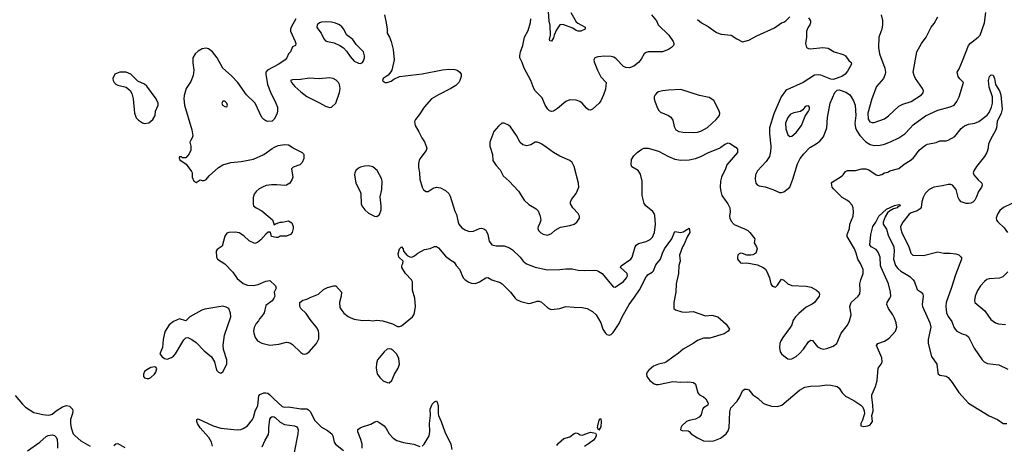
# Model space of a CAD drawing. Header units: inches. Extents: x 2001573 to 2220545, y 644482 to 846830.
# Tile 663 of 755: x 2151334 to 2160917, y 767109 to 771241. Entities that reach past the tile are written whole.
import ezdxf

# ---------------------------------------------------------------- set-up
doc = ezdxf.new("R2010")
doc.units = ezdxf.units.IN
doc.header["$MEASUREMENT"] = 0
for name, color, linetype in [('C1756', 7, 'Continuous'), ('C1757', 7, 'Continuous'), ('C1766', 7, 'Continuous'), ('C1767', 7, 'Continuous')]:
    doc.layers.add(name, color=color, linetype=linetype)

msp = doc.modelspace()

# ---------------------------------------------------------------- linework, layer by layer
at = {"layer": 'C1756', "color": 5}
for points, elevation in [([(2152999.1, 770000), (2152998.8, 769970), (2152983.5, 769936.5), (2152950, 769898), (2152930, 769895.3), (2152918, 769898), (2152910, 769906), (2152890, 769906), (2152884.7, 769895.3), (2152890, 769882), (2152902, 769870), (2152954, 769834), (2153004.9, 769764.9), (2153011, 769750), (2153014, 769710), (2153028.4, 769668.4), (2153050, 769656), (2153090, 769684), (2153110, 769676.4), (2153130, 769675.3), (2153150, 769687), (2153178.2, 769721.8), (2153270, 769804.4), (2153309.7, 769830.2), (2153389.6, 769850.3), (2153490, 769860.4), (2153610, 769883.6), (2153709.8, 769930.2), (2153790, 769987.7), (2153815.1, 770000)], 320), ([(2153985.6, 770000), (2154006.7, 769986.7), (2154084.7, 769950), (2154096.8, 769936.8), (2154101, 769930), (2154101, 769890), (2154084.7, 769850), (2154062, 769830), (2153994.4, 769805.6), (2153981, 769790), (2153990.8, 769710), (2153984.7, 769690), (2153962, 769650), (2153930.7, 769629.3), (2153913.4, 769626.6), (2153835.3, 769635.3), (2153785.1, 769634.9), (2153733.8, 769626.2), (2153703.9, 769616.1), (2153664.8, 769595.2), (2153635.5, 769570), (2153616.7, 769543.3), (2153604.9, 769510), (2153606, 769450), (2153610.7, 769430), (2153634.8, 769410), (2153690, 769382), (2153793.4, 769293.4), (2153810, 769244.7), (2153824.7, 769255.3), (2153869.5, 769270.5), (2153889.2, 769270.8), (2153950, 769284.7), (2153983.6, 769263.6), (2153996, 769230), (2153996, 769210), (2153984.7, 769170), (2153971.3, 769150), (2153930, 769133.2), (2153870, 769133.2), (2153850, 769122), (2153830, 769122), (2153786, 769130), (2153773.6, 769173.6), (2153753.6, 769173.6), (2153730, 769154), (2153680.7, 769099.3), (2153650, 769074), (2153624, 769064), (2153568.7, 769090), (2153516.6, 769136.6), (2153470, 769166), (2153430, 769172), (2153370, 769169.5), (2153350, 769163.7), (2153330, 769133.2), (2153304, 769036), (2153255.3, 769004.7), (2153247.3, 768990), (2153248, 768930), (2153258.8, 768910), (2153330, 768866.8), (2153410, 768784.7), (2153450, 768722.8), (2153510, 768673.4), (2153550, 768657.1), (2153610, 768653), (2153655.9, 768664.1), (2153730, 768698), (2153770, 768702), (2153824.7, 768650), (2153831, 768629), (2153811.6, 768588.4), (2153816, 768550), (2153807.3, 768530), (2153790, 768505.2), (2153730, 768459), (2153712.2, 768390), (2153690, 768355.1), (2153667.3, 768330), (2153658.8, 768310), (2153636.2, 768283.8), (2153614.8, 768245.2), (2153610.2, 768210), (2153612.4, 768190), (2153627.1, 768150), (2153650, 768115.8), (2153690, 768092.9), (2153770, 768074.9), (2153857, 768083), (2153930, 768103.7), (2153950, 768101.3), (2153970, 768094.4), (2153990, 768079.3), (2154070, 768002), (2154090, 767990.6), (2154110, 767987.7), (2154130, 767993.4), (2154150, 768008.2), (2154223.6, 768090), (2154244.9, 768135.1), (2154246.9, 768190), (2154243.5, 768210), (2154230, 768239.5), (2154162.3, 768322.3), (2154123.3, 768383.3), (2154069.3, 768430), (2154061.2, 768450), (2154062, 768490), (2154089.3, 768510.7), (2154130, 768521), (2154161.3, 768538.7), (2154242.7, 768570), (2154290, 768614.9), (2154330, 768635.8), (2154390, 768650.7), (2154410, 768650.8), (2154464.7, 768590), (2154464, 768550), (2154448, 768490), (2154450, 768441), (2154468.5, 768410), (2154490, 768386.4), (2154530, 768352.7), (2154550, 768341.6), (2154590, 768328), (2154670, 768312.7), (2154730, 768317.1), (2154770, 768310.6), (2154810, 768315.5), (2154869.4, 768310.6), (2154961.7, 768281.7), (2155010, 768256.3), (2155030, 768256.3), (2155050, 768263), (2155155.8, 768350), (2155169.7, 768370), (2155176.4, 768390), (2155186.2, 768450), (2155180.5, 768530), (2155158.7, 768610), (2155156.2, 768690), (2155147, 768710), (2155089.8, 768769.8), (2155054, 768830), (2155052.3, 768850), (2155062.7, 768870), (2155065.2, 768890), (2155025.1, 768930), (2155018, 768962), (2155030, 769011.3), (2155050, 769031.3), (2155064.7, 769010), (2155070.8, 768990), (2155106, 768946), (2155130, 768934), (2155150, 768930.7), (2155175.9, 768944.1), (2155209.6, 768970.4), (2155274.8, 769005.2), (2155330, 769013.4), (2155370, 769034), (2155390, 769034), (2155410, 769021), (2155478.8, 768938.8), (2155530, 768901), (2155562.8, 768882.8), (2155581, 768850), (2155613.2, 768813.2), (2155650.8, 768730), (2155671, 768710), (2155706.2, 768686.2), (2155730, 768676.3), (2155770, 768675.5), (2155810, 768690.5), (2155870, 768730.5), (2155890, 768733), (2155930.3, 768710.3), (2156010, 768682.6), (2156030.4, 768670), (2156110.5, 768590), (2156156.3, 768530), (2156170, 768518), (2156210, 768499.3), (2156290, 768480.4), (2156310, 768481.6), (2156370, 768503), (2156390, 768501.6), (2156411.6, 768491.5), (2156470, 768439.3), (2156490, 768426), (2156510, 768420.4), (2156589.7, 768430.3), (2156650.4, 768450.3), (2156730, 768442.6), (2156810, 768441.5), (2156856, 768430), (2156910, 768403), (2156945.5, 768370), (2156990, 768291), (2157010, 768231), (2157034, 768190), (2157050, 768176.3), (2157070, 768170.6), (2157090, 768176.3), (2157110, 768196.3), (2157170, 768283.1), (2157198.2, 768350), (2157267.1, 768470), (2157319.4, 768540.6), (2157366.2, 768613.8), (2157430, 768739.5), (2157450, 768762.6), (2157490, 768783.7), (2157502.9, 768797.1), (2157525.5, 768854.5), (2157569.7, 768910.3), (2157589.8, 768970), (2157609.8, 769010), (2157682, 769110), (2157706, 769174), (2157710, 769179.1), (2157770, 769171.6), (2157790, 769176), (2157850, 769210.8), (2157855.3, 769170), (2157831.5, 769128.5), (2157802.4, 769057.6), (2157784.9, 769030), (2157757.3, 768950), (2157763, 768890), (2157748.5, 768850), (2157746.7, 768770), (2157724.4, 768670), (2157720.2, 768590), (2157700.3, 768490), (2157700.7, 768430), (2157716.4, 768416.4), (2157778, 768398), (2157810, 768395.8), (2157890, 768402.7), (2158010, 768358), (2158070, 768364.4), (2158130.4, 768350.4), (2158210, 768278), (2158241, 768230), (2158231, 768210), (2158190, 768183.6), (2158050, 768142.9), (2157990, 768142), (2157930, 768119.5), (2157887.7, 768090), (2157790, 768033.8), (2157745.2, 767994.8), (2157690, 767958.5), (2157630, 767911.1), (2157610, 767902.6), (2157550, 767889.7), (2157503.8, 767870), (2157455.8, 767830), (2157441.3, 767810), (2157434.4, 767790), (2157436.4, 767770), (2157466, 767730), (2157510, 767698.7), (2157530, 767692), (2157550, 767692), (2157690, 767719), (2157770, 767712.3), (2157830, 767717.6), (2157870, 767714.9), (2157890.8, 767710), (2157910, 767694), (2157934, 767610), (2157950, 767590.8), (2157990, 767570.6), (2158011.9, 767551.9), (2158036.3, 767510), (2158030.7, 767490), (2157990, 767465.2), (2157980.5, 767450), (2157965.8, 767394.2), (2157946.6, 767373.4), (2157910, 767352.6), (2157850, 767341), (2157823, 767330), (2157779.1, 767290), (2157767.3, 767270), (2157766, 767250), (2157782.5, 767242.5), (2157838.6, 767238.5), (2157850, 767233), (2157870.5, 767210), (2157930, 767170.4), (2157990, 767144.2), (2158050, 767138.3), (2158090, 767141.5), (2158155.1, 767170), (2158210, 767210.5), (2158230, 767239.1), (2158240.4, 767270), (2158244.9, 767424.9), (2158255.2, 767464.8), (2158318.5, 767530), (2158343.1, 767570), (2158370, 767630.7), (2158390, 767645.5), (2158410, 767646), (2158430, 767638), (2158470.4, 767590), (2158516.9, 767556.9), (2158570, 767510.3), (2158590, 767498.9), (2158650, 767481.5), (2158710, 767476.5), (2158751, 767489), (2158923.5, 767636.5), (2158975.7, 767664.3), (2159030, 767673.8), (2159123, 767677), (2159190, 767686.7), (2159230, 767684.4), (2159290, 767670.5), (2159310, 767654), (2159339.5, 767610), (2159370, 767579), (2159454.2, 767534.2), (2159520.5, 767490), (2159539.3, 767470), (2159553.8, 767433.8), (2159558, 767410), (2159537, 767343), (2159521, 767310), (2159522, 767290), (2159550, 767280.7), (2159587.7, 767287.7), (2159610, 767298), (2159622, 767310), (2159633, 767330), (2159629.2, 767390), (2159640.9, 767430), (2159638.3, 767490), (2159626.4, 767570), (2159628.7, 767590), (2159662, 767670), (2159679.5, 767730), (2159689.8, 767850), (2159719.1, 767890), (2159727.7, 767912.3), (2159725.3, 767950), (2159673.3, 768070), (2159685.2, 768090), (2159750, 768114.2), (2159797.4, 768142.6), (2159857.2, 768210), (2159870.6, 768250), (2159865.5, 768290), (2159850, 768335.1), (2159832.2, 768370), (2159788.9, 768430), (2159773.8, 768470), (2159776, 768490), (2159804.4, 768530), (2159813.2, 768550), (2159810.6, 768590), (2159789, 768670), (2159719.6, 768830), (2159713.6, 768850), (2159709.2, 768930), (2159690, 768979.7), (2159670, 769005.3), (2159622, 769030), (2159608.7, 769050), (2159617, 769150), (2159636.4, 769230), (2159665.1, 769270), (2159694.5, 769330), (2159770, 769396.5), (2159850, 769432.6), (2159890, 769442), (2159898.8, 769438.8), (2159902, 769430), (2159881, 769419), (2159875.3, 769410), (2159840.2, 769399.8), (2159800.8, 769379.2), (2159780, 769360), (2159756.6, 769323.4), (2159739.6, 769270), (2159738.7, 769250), (2159770, 769202), (2159785.4, 769145.4), (2159840.9, 769030), (2159845.6, 768990), (2159838, 768910), (2159859, 768850), (2159880.7, 768820.6), (2159910, 768792.7), (2159986.3, 768750), (2160000, 768737.9)], 320), ([(2155293.4, 770000), (2155297.3, 769990), (2155290, 769968.7), (2155230, 769888.7), (2155220.7, 769870), (2155216.8, 769843.2), (2155215.9, 769804.1), (2155225.3, 769750), (2155227.8, 769690), (2155250.4, 769610), (2155264.4, 769584.4), (2155290, 769568), (2155310, 769570.5), (2155356.9, 769603.1), (2155390, 769610.3), (2155430, 769604.2), (2155479.7, 769579.7), (2155510.2, 769550.2), (2155524.6, 769524.6), (2155570, 769378), (2155586.4, 769346.4), (2155601.1, 769270), (2155608.8, 769250), (2155636.3, 769216.3), (2155670, 769195.2), (2155710, 769179.6), (2155750, 769184.4), (2155810, 769210.4), (2155830, 769212.4), (2155850, 769206), (2155870, 769193), (2155878.7, 769178.7), (2155891.3, 769151.3), (2155904.7, 769084.7), (2155930, 769050.4), (2155970, 769039.6), (2156050, 769041.3), (2156099.9, 769019.9), (2156130, 769000.5), (2156203.8, 768930), (2156233, 768890), (2156266.8, 768866.8), (2156350, 768833.4), (2156470, 768807.4), (2156590, 768809.2), (2156650, 768816.1), (2156710, 768816.9), (2156770, 768803.6), (2156830, 768799.6), (2156930, 768804.9), (2156950, 768801.3), (2156972, 768792), (2157002.4, 768770), (2157110, 768641), (2157130, 768638.8), (2157150, 768650.7), (2157210, 768694), (2157241.3, 768730), (2157249.6, 768750), (2157245.6, 768770), (2157182, 768830), (2157186.6, 768846.6), (2157282, 768910), (2157293.8, 768930), (2157324.2, 769030), (2157333.2, 769046.8), (2157355.8, 769064.2), (2157430, 769083.2), (2157470, 769100.8), (2157494.6, 769125.4), (2157511.3, 769170), (2157520.6, 769250), (2157516.2, 769336.2), (2157510, 769353.6), (2157494.8, 769374.8), (2157426.9, 769430), (2157411.8, 769451.8), (2157393.8, 769530), (2157391, 769670), (2157376.8, 769736.8), (2157353.6, 769773.6), (2157293.2, 769810), (2157285.1, 769830), (2157290, 769882), (2157310, 769916), (2157345.2, 769950), (2157390, 769982), (2157410, 769990.6), (2157449.5, 769990.5), (2157550, 769960.3), (2157648.4, 769908.4), (2157710, 769883.1), (2157770, 769873.4), (2157850, 769876.5), (2157910, 769888.9), (2157963.7, 769910), (2158030, 769944), (2158150, 769993.7), (2158158.3, 770000)], 340), ([(2155911.8, 770000), (2155935.3, 769930), (2155939.3, 769870), (2155970, 769820.7), (2156010, 769781), (2156041.1, 769721.1), (2156099.1, 769670), (2156190, 769574), (2156243.4, 769483.4), (2156290, 769443), (2156360.4, 769400.4), (2156379.5, 769379.5), (2156400.7, 769330), (2156407.3, 769290), (2156393.4, 769250), (2156380.5, 769230), (2156376.3, 769210), (2156382, 769190), (2156406.9, 769166.9), (2156430, 769153.4), (2156470, 769145.5), (2156510, 769160.7), (2156546.7, 769193.3), (2156598, 769222), (2156690, 769237.6), (2156730, 769250.5), (2156758, 769270), (2156782.7, 769310), (2156782.7, 769330), (2156770, 769355.3), (2156719, 769410), (2156695.3, 769450), (2156695.3, 769470), (2156704, 769490), (2156749.2, 769550), (2156777.2, 769610), (2156773.2, 769650), (2156731.2, 769811.2), (2156711.2, 769851.2), (2156689.3, 769870), (2156590, 769914), (2156530, 769947.6), (2156456.6, 770000)], 360), ([(2158303.9, 770000), (2158319.6, 769979.6), (2158321.6, 769950), (2158214.9, 769830), (2158203.7, 769790), (2158164.5, 769710), (2158154.2, 769670), (2158153.1, 769610), (2158158, 769570), (2158169.2, 769529.2), (2158227, 769450), (2158244.9, 769410), (2158250.3, 769370.3), (2158243, 769330), (2158244.9, 769310), (2158259, 769279), (2158287.8, 769247.7), (2158390, 769206.5), (2158419.5, 769190), (2158441.1, 769170), (2158488, 769110), (2158482.8, 769070), (2158506.8, 769030), (2158510.8, 769010), (2158498, 768970), (2158470, 768954), (2158450, 768949.2), (2158410, 768949.2), (2158370, 768966), (2158350, 768969.2), (2158336.8, 768963.2), (2158324, 768950), (2158318.8, 768930), (2158320.7, 768910), (2158350, 768876), (2158370, 768871), (2158410, 768874), (2158514.6, 768854.6), (2158570.4, 768830.4), (2158591.9, 768811.9), (2158605.5, 768790), (2158630.3, 768730.3), (2158644.9, 768670), (2158654.9, 768654.9), (2158670, 768644), (2158690, 768639.1), (2158710, 768659.1), (2158750, 768717.3), (2158770, 768707.7), (2158810, 768670.6), (2158850, 768653.4), (2158987.1, 768647.1), (2159036.8, 768636.8), (2159090.5, 768610.5), (2159111, 768590), (2159118.8, 768570), (2159114.8, 768550), (2159070, 768489.2), (2159048.2, 768471.8), (2158990, 768442), (2158916.7, 768383.3), (2158885.5, 768350), (2158863.4, 768316.6), (2158848.5, 768271.5), (2158834, 768246), (2158762, 768150), (2158743.4, 768116.6), (2158733, 768090), (2158728.4, 768051.6), (2158736.3, 768010), (2158748.7, 767988.7), (2158770, 767970.6), (2158810, 767942), (2158830, 767938), (2158850, 767941.6), (2158890, 767963.8), (2158920.9, 767990), (2158964.1, 768035.9), (2159010, 768104.7), (2159030, 768121), (2159050, 768118), (2159098.5, 768058.5), (2159130, 768041), (2159155.3, 768035.3), (2159190, 768040.7), (2159250, 768063.8), (2159286, 768090), (2159330, 768191), (2159390, 768266.8), (2159411.8, 768310), (2159427.3, 768370), (2159414.5, 768450), (2159426.6, 768490), (2159496, 768550), (2159510, 768572), (2159513.6, 768610), (2159509.4, 768670), (2159519.3, 768710), (2159542.9, 768770), (2159542, 768810), (2159516.9, 768870), (2159490.7, 768910.7), (2159475.2, 768970), (2159459.1, 769010), (2159388.3, 769130), (2159388.4, 769151.5), (2159409.6, 769210), (2159414, 769250), (2159446.2, 769330), (2159450.9, 769370), (2159447.4, 769410), (2159435.5, 769435.5), (2159410, 769464.4), (2159390, 769481), (2159338.7, 769510), (2159254.6, 769594.6), (2159242.9, 769610), (2159237, 769630), (2159236, 769650), (2159241.2, 769658.8), (2159338.8, 769721.2), (2159349.4, 769730), (2159370, 769762.8), (2159390, 769773.4), (2159470, 769774.3), (2159530, 769790.2), (2159570, 769788.8), (2159598.8, 769778.8), (2159670, 769731.8), (2159690, 769723.7), (2159725.1, 769734.9), (2159750, 769752.4), (2159784, 769756), (2159802, 769770), (2159890, 769794), (2159943.3, 769836.7), (2159999.6, 769870), (2160000, 769870.3)], 340), ([(2158643.4, 770000), (2158641.3, 769958.7), (2158632.9, 769910), (2158600.2, 769859.8), (2158513.7, 769770), (2158496.5, 769730), (2158493.1, 769690), (2158500.3, 769650), (2158513, 769633), (2158530, 769625.7), (2158590, 769614.6), (2158664.7, 769590), (2158730, 769559.1), (2158750, 769559.1), (2158770, 769567.3), (2158829.4, 769610.6), (2158859.5, 769690), (2158903, 769837), (2158930.6, 769889.4), (2158964.6, 769935.4), (2159023.4, 769996.6), (2159029.4, 770000)], 360), ([(2160000, 769355.8), (2159990.3, 769350), (2159928.3, 769271.7), (2159907.3, 769230), (2159910, 769202.8), (2159921.2, 769170), (2159987.4, 769030), (2160000, 768991.3)], 340), ([(2151290, 767585.5), (2151359.7, 767499.7), (2151390, 767471.6), (2151470, 767418), (2151558.7, 767398.7), (2151610, 767394), (2151630, 767395.2), (2151650, 767403.5), (2151690, 767435.6), (2151750, 767472.1), (2151790, 767486.3), (2151820.3, 767480.3), (2151847.2, 767450), (2151850, 767432), (2151847.3, 767410), (2151828.4, 767350), (2151827.2, 767310), (2151834.7, 767270), (2151854.9, 767210), (2151872.4, 767190), (2151930, 767142.3), (2152019.1, 767090)], 280), ([(2153210.9, 767090), (2153201.1, 767130), (2153174.5, 767174.5), (2153090.8, 767270), (2153065.6, 767310), (2153058, 767330), (2153057.2, 767350), (2153070, 767355.3), (2153215.8, 767290), (2153290, 767265), (2153450, 767250.9), (2153486, 767254), (2153510, 767261.2), (2153550, 767290.2), (2153601, 767350), (2153611, 767370), (2153625.1, 767430), (2153653.2, 767486.8), (2153660.8, 767579.2), (2153670, 767593.4), (2153709.1, 767610.9), (2153730, 767611), (2153750, 767605.2), (2153770, 767592), (2153808.2, 767550), (2153890, 767477.8), (2153910, 767471.2), (2153950, 767472.2), (2154070, 767455.5), (2154130, 767452.9), (2154144.8, 767444.8), (2154163.6, 767423.6), (2154204.6, 767344.6), (2154270, 767274.4), (2154330, 767244.9), (2154372.7, 767210), (2154382.4, 767190), (2154394.4, 767130), (2154408.2, 767110), (2154485.7, 767050)], 280), ([(2155250, 767091.6), (2155272.1, 767110), (2155318.9, 767190), (2155326.8, 767233.2), (2155321.7, 767310), (2155331.4, 767390), (2155329.1, 767450), (2155350, 767500.5), (2155370, 767522.4), (2155390, 767530.6), (2155398.2, 767518.2), (2155406.3, 767486.3), (2155406.3, 767410), (2155410.8, 767390), (2155437.7, 767330), (2155470.2, 767230.2), (2155530.4, 767110), (2155539, 767059)], 280), ([(2153694.3, 767085.7), (2153722, 767150), (2153754.5, 767205.5), (2153760.3, 767230), (2153760.3, 767270), (2153770, 767354.8), (2153776.9, 767370), (2153790, 767379), (2153810, 767376.2), (2153819.5, 767370), (2153870, 767323.5), (2153910, 767300.2), (2154010, 767287.2), (2154030, 767280.2), (2154039.1, 767270), (2154044, 767250), (2154041.5, 767210), (2154005.1, 767030)], 260), ([(2154666.3, 767070), (2154668.5, 767110), (2154655.3, 767155.3), (2154624.1, 767230), (2154626.5, 767253.5), (2154647.3, 767270), (2154670, 767280.2), (2154750, 767303.8), (2154790, 767327.7), (2154810, 767332.9), (2154830, 767324.7), (2154880.3, 767290), (2154901.7, 767261.7), (2154930.2, 767210), (2154970, 767170.2), (2155005.5, 767145.5), (2155070, 767125.8), (2155170, 767111.2), (2155230, 767089.2)], 280), ([(2151410, 767047), (2151530, 767128.7), (2151590, 767183.7), (2151610, 767194.6), (2151650, 767200.3), (2151673.2, 767193.2), (2151690, 767178), (2151697.1, 767157.1), (2151703, 767110), (2151700.6, 767070)], 260), ([(2156561.5, 767098.5), (2156579.4, 767120.6), (2156630, 767164), (2156690, 767182.8), (2156730, 767214), (2156750, 767219.1), (2156770, 767214), (2156790, 767201), (2156810, 767199.1), (2156890, 767227.9), (2156937.4, 767217.4), (2156944.7, 767204.7), (2156944.9, 767190), (2156936.1, 767170), (2156919.6, 767150), (2156870, 767112), (2156830, 767088.3)], 280), ([(2152250, 767098.7), (2152270, 767113.4), (2152290, 767116.5), (2152356.6, 767076.6)], 280)]:
    msp.add_lwpolyline(points, dxfattribs=dict(at, elevation=elevation))
for points, elevation in [([(2154730, 769819.5), (2154690, 769817), (2154652.5, 769807.5), (2154630, 769796), (2154606.6, 769773.4), (2154596.3, 769750), (2154593.4, 769730), (2154605.5, 769650), (2154647.7, 769570), (2154654, 769550), (2154658.4, 769450), (2154664.4, 769430), (2154692.7, 769390), (2154730, 769359.3), (2154786, 769330), (2154810, 769326), (2154834.3, 769345.7), (2154850.9, 769390), (2154852.9, 769430), (2154841.5, 769518.5), (2154858, 769590), (2154860.5, 769670), (2154855.8, 769695.8), (2154812.3, 769772.3), (2154770, 769809.5)], 340), ([(2153310, 768453.2), (2153136.1, 768423.9), (2153106.9, 768413.1), (2152990.5, 768349.5), (2152950, 768309), (2152890, 768329.4), (2152830, 768304.7), (2152789.3, 768270.7), (2152750.3, 768210), (2152743.7, 768190), (2152730.4, 768130), (2152724.9, 768050), (2152698, 767990), (2152719.8, 767959.8), (2152742.8, 767942.8), (2152770, 767938.8), (2152810, 767953.4), (2152830, 767968), (2152851.6, 767990), (2152932.8, 768127.2), (2152950, 768144.9), (2152970, 768148.2), (2153010, 768130.4), (2153050, 768099.5), (2153130, 768018), (2153199.9, 767959.9), (2153230.2, 767910.2), (2153250.3, 767830.3), (2153270, 767810.6), (2153290, 767802.8), (2153310, 767813.4), (2153350.7, 767890), (2153350.8, 767930), (2153318.2, 768030), (2153314.5, 768074.5), (2153328.4, 768171.6), (2153389.4, 768350), (2153386.3, 768386.3), (2153369.2, 768429.2), (2153344.7, 768444.7)], 320), ([(2154930, 768037.6), (2154910, 768033.3), (2154880.5, 768010), (2154818, 767930), (2154805.8, 767894.2), (2154803.6, 767850), (2154814.4, 767794.4), (2154837.6, 767757.6), (2154870, 767728), (2154910, 767710.2), (2154930, 767708.7), (2154955.8, 767730), (2154981.7, 767790), (2155018.7, 767850), (2155029.8, 767890), (2155022.6, 767942.6), (2155004.6, 767984.6), (2154970, 768020.7), (2154950, 768034)], 320), ([(2152650, 767862), (2152610, 767856), (2152570, 767835.1), (2152550, 767816), (2152539.3, 767790), (2152540.5, 767770), (2152550, 767757.3), (2152570, 767748.5), (2152590, 767750.5), (2152610, 767760.5), (2152646, 767790), (2152658, 767810), (2152668, 767848), (2152659, 767859)], 320), ([(2156970, 767245.2), (2156958, 767270), (2156959.6, 767290), (2156974.6, 767345.4), (2156984, 767356), (2156990, 767356), (2156994.9, 767330), (2156990, 767278)], 280)]:
    msp.add_lwpolyline(points, close=True, dxfattribs=dict(at, elevation=elevation))
at = {"layer": 'C1757', "color": 5}
for points, elevation in [([(2154884.6, 771290), (2154902, 771210), (2154910.5, 771150.5), (2154910.8, 771110), (2154931.9, 771071.9), (2154948, 771030), (2154970, 770952), (2154978, 770850), (2154956, 770750), (2154947.5, 770732.5), (2154919.8, 770700.2), (2154871.3, 770670), (2154866, 770650), (2154870, 770642), (2154890, 770631.3), (2154911.1, 770631.1), (2154950, 770644), (2154977, 770663), (2155032.1, 770687.9), (2155250, 770713.4), (2155450, 770753.7), (2155510, 770759.5), (2155570, 770755.5), (2155591.3, 770750), (2155618, 770730), (2155631.3, 770710), (2155631.3, 770690), (2155618.8, 770650), (2155606.8, 770630), (2155577.7, 770602.3), (2155530.7, 770570), (2155410, 770511.3), (2155343, 770470), (2155271.5, 770388.5), (2155223.4, 770316.6), (2155185.5, 770270), (2155176.3, 770250), (2155182.8, 770210), (2155218.8, 770150), (2155246.8, 770090), (2155272.8, 770052.8), (2155293.4, 770000)], 340), ([(2157484, 771290), (2157533.4, 771230), (2157548, 771190), (2157652, 771092), (2157694, 771030), (2157700.7, 771010), (2157699.1, 771000.9), (2157696, 770990), (2157678.8, 770970), (2157647.3, 770950), (2157590, 770928.5), (2157452.3, 770927.7), (2157430, 770920.9), (2157412.4, 770907.6), (2157382.9, 770857.1), (2157356.1, 770823.9), (2157311.3, 770788.7), (2157270, 770773), (2157234.7, 770774.7), (2157210, 770787), (2157139.8, 770859.8), (2157115.2, 770875.2), (2157090, 770883.5), (2157030, 770886), (2156961.6, 770878.4), (2156932, 770870), (2156922.8, 770850), (2156924.9, 770830), (2156956.3, 770750), (2156990, 770686), (2157042.8, 770630), (2157034, 770566), (2157016, 770510), (2156990.8, 770450), (2156974.8, 770430), (2156910, 770369.2), (2156890, 770361.2), (2156870, 770365.2), (2156850, 770381.2), (2156809.7, 770429.7), (2156784.9, 770444.9), (2156750, 770457.6), (2156690, 770460.5), (2156650, 770445.1), (2156570, 770378), (2156530, 770352.3), (2156510, 770347.3), (2156490, 770352.7), (2156472.7, 770370), (2156449.4, 770410), (2156419.7, 770479.7), (2156349.7, 770549.7), (2156337, 770570), (2156308.2, 770650), (2156243.5, 770770), (2156225.6, 770825.6), (2156202.9, 770870), (2156201.6, 770890), (2156209.6, 770930), (2156229.6, 770990.4), (2156246, 771070), (2156284.1, 771135.9), (2156306.7, 771213.3), (2156307.8, 771250)], 340), ([(2156697.3, 771310), (2156750, 771221), (2156766.2, 771206.2), (2156837.3, 771170), (2156837.3, 771150), (2156796, 771130), (2156770, 771129.8), (2156750, 771137.6), (2156719, 771159), (2156630, 771190.7), (2156610, 771194.8), (2156590.2, 771189.8), (2156557.2, 771142.8), (2156534.9, 771090), (2156530, 771065.2), (2156510, 771033.2), (2156495.3, 771035.3), (2156489.8, 771049.8), (2156498.9, 771090), (2156495.5, 771184.5), (2156488.1, 771228.1), (2156482.3, 771322.3)], 320), ([(2157930, 771243.1), (2157970, 771211.8), (2158034.8, 771174.8), (2158117.3, 771117.3), (2158161.8, 771101.8), (2158258, 771090), (2158313.7, 771053.7), (2158370, 771026.8), (2158430, 771043), (2158510, 771084.4), (2158679.1, 771160.9), (2158748, 771210), (2158770, 771216), (2158789.5, 771230.5), (2158829, 771270)], 360), ([(2159719.3, 771290), (2159731.8, 771231.8), (2159732.4, 771190), (2159725.8, 771150), (2159696.5, 771070), (2159692.3, 770970), (2159702.8, 770910), (2159755.5, 770770), (2159761.5, 770730), (2159757.8, 770710), (2159740.2, 770670), (2159672.3, 770590), (2159628.3, 770471.7), (2159588.6, 770330), (2159592.1, 770272.1), (2159608.6, 770248.6), (2159630, 770240.9), (2159650, 770240.8), (2159750, 770276.5), (2159790, 770305.3), (2159890, 770398.7), (2159930, 770419.6), (2160000, 770442)], 380), ([(2154022.8, 771250), (2153976.9, 771170), (2153970.3, 771150), (2153970.3, 771130), (2154014.6, 771030), (2154020.5, 771010), (2154018, 770990), (2153990, 770977.2), (2153971.3, 770930), (2153950, 770909), (2153932.7, 770870), (2153917, 770850), (2153857.3, 770810), (2153746.9, 770750), (2153731.2, 770730), (2153728.6, 770710), (2153746.7, 770610), (2153776.1, 770536.1), (2153827.9, 770430), (2153841.7, 770390), (2153843.1, 770350), (2153837.1, 770322.9), (2153810, 770272.7), (2153790, 770254), (2153750.4, 770249.6), (2153730, 770256.2), (2153710, 770269.6), (2153691.5, 770290), (2153627.4, 770430), (2153541.8, 770510), (2153458.5, 770630), (2153395.6, 770695.6), (2153311, 770771), (2153256.4, 770870), (2153210, 770927.9), (2153170, 770958), (2153150, 770962.8), (2153110, 770956.4), (2153070, 770936), (2153041.5, 770910), (2153020.3, 770870), (2153017.8, 770822.3), (2153028.4, 770750), (2153022.7, 770697.3), (2152999.8, 770640.2), (2152955.5, 770570), (2152935.6, 770504.4), (2152930.4, 770470), (2152938.7, 770410), (2153010, 770170.8), (2153019.3, 770110), (2153014, 770090), (2152998.8, 770070), (2152990.7, 770050), (2152999.1, 770010), (2152999.1, 770000)], 320), ([(2159010, 771258), (2159030.6, 771230), (2159030.6, 771210), (2159024, 771190), (2159007.3, 771170), (2158993, 771130), (2158990.4, 771069.6), (2158980.7, 771010), (2158991.3, 770970), (2159010, 770960.7), (2159030, 770958), (2159150, 770970.3), (2159203.4, 770963.4), (2159262, 770930), (2159350, 770904), (2159370.3, 770890.3), (2159403, 770843), (2159425.4, 770825.4), (2159430.7, 770810), (2159390, 770739), (2159366.8, 770710), (2159336, 770690), (2159250, 770658.4), (2159230, 770661.6), (2159130, 770700.7), (2159110, 770705.1), (2159070, 770702), (2158958, 770630), (2158801.1, 770558.9), (2158788.7, 770550), (2158745.3, 770490), (2158675, 770325), (2158631.2, 770190), (2158632.1, 770130), (2158643.9, 770010), (2158643.4, 770000)], 360), ([(2159029.4, 770000), (2159087, 770033), (2159121.6, 770058.4), (2159157.8, 770102.2), (2159191, 770190), (2159195.8, 770290), (2159222.6, 770430), (2159268.4, 770531.6), (2159290, 770554), (2159310, 770559.1), (2159375.8, 770535.8), (2159410, 770513), (2159428.2, 770490), (2159450.4, 770450), (2159464.9, 770410), (2159470.9, 770310), (2159461.3, 770230), (2159468.9, 770190), (2159480.8, 770160.8), (2159510, 770113), (2159570, 770052.4), (2159610, 770026.3), (2159650, 770018.3), (2159710, 770021.1), (2159750, 770030.3), (2159810, 770052.9), (2159890, 770091.7), (2159949.8, 770130.2), (2160000, 770184.2)], 360), ([(2156456.6, 770000), (2156414.5, 770030), (2156390, 770041.3), (2156370, 770049.5), (2156350, 770049.3), (2156310, 770023.7), (2156270, 770012.3), (2156230, 770022.7), (2156205.3, 770045.3), (2156170, 770112.7), (2156110, 770197), (2156090, 770215.6), (2156050, 770234), (2156025.5, 770234.5), (2155993.7, 770206.3), (2155950, 770153.2), (2155908.2, 770050), (2155908.4, 770010), (2155911.8, 770000)], 360), ([(2153815.1, 770000), (2153850, 770017.1), (2153910, 770026), (2153950, 770022.4), (2153985.6, 770000)], 320), ([(2158158.3, 770000), (2158193.3, 770026.7), (2158230, 770043.1), (2158250, 770035.3), (2158302.2, 770002.2), (2158303.9, 770000)], 340)]:
    msp.add_lwpolyline(points, dxfattribs=dict(at, elevation=elevation))
for points, elevation in [([(2154310, 771221.5), (2154270, 771218.7), (2154250.5, 771210), (2154228.5, 771191.5), (2154225.5, 771165.5), (2154268.5, 771108.5), (2154294.4, 771054.4), (2154310, 771037), (2154330, 771027.7), (2154395.5, 771015.5), (2154450.2, 770990.2), (2154485.8, 770965.8), (2154516.2, 770936.2), (2154550, 770882), (2154590, 770839.1), (2154630, 770818.8), (2154650, 770816), (2154670, 770824.7), (2154680.2, 770839.8), (2154689.1, 770870.9), (2154689.2, 770890), (2154679, 770930), (2154610, 770999), (2154576, 771050), (2154515.1, 771095.1), (2154487.6, 771150), (2154470, 771171.6), (2154446.6, 771190), (2154406.8, 771206.8), (2154370, 771215.6)], 340), ([(2152350, 770732), (2152309.3, 770729.3), (2152258.8, 770710), (2152242, 770670), (2152244.9, 770650), (2152254.8, 770630), (2152270, 770614.8), (2152290, 770604), (2152370, 770584.7), (2152410.7, 770550.7), (2152424, 770524), (2152438, 770470), (2152450.4, 770330), (2152467.3, 770287.3), (2152490, 770263), (2152530, 770236.4), (2152550, 770230.4), (2152590, 770236.4), (2152629.6, 770270), (2152651.8, 770310), (2152655.6, 770350), (2152680.7, 770410), (2152680.7, 770430), (2152662.9, 770470), (2152570, 770595.6), (2152550, 770613.6), (2152484.5, 770644.5), (2152415.3, 770710), (2152370, 770729.2)], 320), ([(2154350, 770675.1), (2154250, 770665.7), (2154150, 770672), (2154070, 770657.7), (2153990, 770656.2), (2153971.3, 770650), (2153978.8, 770630), (2154013.4, 770590), (2154070, 770538.4), (2154130, 770493.7), (2154253, 770433), (2154310, 770399.1), (2154350, 770387.7), (2154370, 770390.8), (2154409.3, 770430), (2154446.8, 770533.2), (2154452.3, 770570), (2154446.6, 770610), (2154436, 770630), (2154414.3, 770654.3), (2154384, 770670)], 340), ([(2157770, 770562.4), (2157650, 770557), (2157590, 770549.6), (2157550, 770539.6), (2157536.3, 770530), (2157519.1, 770510), (2157510.6, 770490), (2157510.6, 770470), (2157517.5, 770437.5), (2157541.7, 770381.7), (2157556.1, 770356.1), (2157570, 770342), (2157648.8, 770308.8), (2157671.5, 770291.5), (2157690, 770262.8), (2157702.7, 770202.7), (2157721.1, 770170), (2157750, 770154), (2157790, 770146.9), (2157890, 770144), (2157930, 770147.7), (2157970, 770158.9), (2158027, 770193), (2158113.6, 770270), (2158146, 770310), (2158147.8, 770330), (2158141.6, 770350), (2158120.1, 770400.1), (2158090, 770453.2), (2158043.3, 770483.3), (2157950, 770504.2)], 360), ([(2153330, 770448.7), (2153310, 770448), (2153301, 770430), (2153306.8, 770410), (2153330, 770396), (2153350, 770392), (2153357.2, 770410), (2153348.7, 770430)], 340), ([(2159010, 770402.7), (2158990, 770400.9), (2158974.8, 770390), (2158957.6, 770362.4), (2158933.7, 770346.3), (2158870, 770335.1), (2158837.7, 770322.3), (2158809.1, 770290.9), (2158787.3, 770232.7), (2158790, 770180.7), (2158810, 770119.1), (2158830, 770103.1), (2158850, 770108.8), (2158890, 770143.6), (2158943.9, 770210), (2158977.7, 770302.3), (2159011.8, 770350), (2159020.9, 770370), (2159022.7, 770390)], 380)]:
    msp.add_lwpolyline(points, close=True, dxfattribs=dict(at, elevation=elevation))
at = {"layer": 'C1766', "color": 5}
for points, elevation in [([(2160761.3, 770000), (2160760.4, 769990), (2160748.2, 769950), (2160723.8, 769910), (2160647, 769813), (2160620.4, 769770), (2160615.5, 769750), (2160620.7, 769730), (2160662.6, 769682.6), (2160699.1, 769650), (2160702, 769630), (2160694, 769610), (2160664.9, 769570), (2160643.8, 769510), (2160630, 769485.2), (2160610, 769466), (2160590, 769456), (2160570, 769452.7), (2160547.1, 769452.9), (2160497.2, 769470), (2160477, 769490), (2160467.6, 769510), (2160449.6, 769590), (2160413.6, 769630), (2160397, 769637), (2160370, 769638), (2160316.2, 769623.8), (2160230, 769612.1), (2160185.3, 769590), (2160146.8, 769550), (2160126.8, 769510), (2160115, 769470), (2160106.4, 769413.6), (2160098.5, 769401.5), (2160070, 769379.8), (2160010, 769361.8), (2160000, 769355.8)], 340), ([(2160000, 769870.3), (2160030, 769894), (2160047.8, 769912.2), (2160088.1, 769971.9), (2160124.6, 770000)], 340), ([(2160990, 769454), (2160910, 769412.8), (2160875, 769385), (2160850.2, 769350), (2160837.4, 769310), (2160840.3, 769290), (2160852.9, 769272.9), (2160916.4, 769216.4), (2160947, 769170)], 360), ([(2160000, 768991.3), (2160007.7, 768967.7), (2160026, 768950), (2160130, 768945.7), (2160270, 768982), (2160330, 768970.5), (2160390, 768970.6), (2160443.9, 768963.9), (2160473.8, 768953.8), (2160490, 768936), (2160502, 768930), (2160501, 768910), (2160441, 768759), (2160404.5, 768635.6), (2160350.3, 768490), (2160348.5, 768450), (2160355.8, 768390), (2160370, 768354), (2160405.5, 768305.5), (2160425.5, 768250), (2160437.3, 768230), (2160456, 768210), (2160505.5, 768185.5), (2160550.3, 768170.3), (2160570, 768154), (2160624.5, 768044.5), (2160701.6, 767930), (2160720.7, 767910), (2160754.4, 767894.4), (2160863.4, 767883.4), (2160950, 767840.5)], 340), ([(2160950, 768787.6), (2160902, 768738), (2160870, 768726.3), (2160770, 768719.7), (2160748, 768712), (2160725.5, 768694.5), (2160686.4, 768650), (2160654.8, 768605.2), (2160632.2, 768550), (2160626.4, 768510), (2160630.6, 768490), (2160728.9, 768408.9), (2160784.7, 768324.7), (2160830.2, 768290.2), (2160860.2, 768280.2), (2160930, 768276.5)], 360), ([(2160000, 768737.9), (2160030.7, 768710.7), (2160043.2, 768690), (2160070, 768616.5), (2160108.4, 768588.4), (2160123.1, 768570), (2160127.1, 768550), (2160116.2, 768470), (2160121.2, 768450), (2160193.6, 768290), (2160202.4, 768250), (2160177.1, 768130), (2160174.8, 768090), (2160210, 767962.4), (2160261.7, 767890), (2160270, 767806), (2160274.9, 767794.9), (2160290, 767781.6), (2160350, 767772.4), (2160370, 767760.5), (2160410.4, 767710), (2160473, 767613), (2160570, 767510.7), (2160770, 767384.9), (2160850, 767350.8), (2160906.8, 767310), (2160942, 767310)], 320)]:
    msp.add_lwpolyline(points, dxfattribs=dict(at, elevation=elevation))
at = {"layer": 'C1767', "color": 5}
for points, elevation in [([(2160000, 770184.2), (2160030, 770216.5), (2160150, 770306.3), (2160270, 770361.8), (2160390, 770391.6), (2160430, 770410.3), (2160454.6, 770445.4), (2160476.8, 770490), (2160519, 770630), (2160484.7, 770664.7), (2160466.6, 770690), (2160457.2, 770730), (2160476.6, 770763.4), (2160510, 770840.7), (2160568, 770990), (2160587.8, 771012.2), (2160662.7, 771070), (2160682, 771090), (2160723.5, 771210), (2160736.8, 771310)], 360), ([(2160000, 770442), (2160010, 770445.2), (2160109.6, 770510), (2160126, 770530), (2160129.6, 770550), (2160122.4, 770570), (2160051.3, 770670), (2160038.5, 770698.5), (2160031.3, 770730), (2160067.2, 770930), (2160111.9, 771008.1), (2160156.2, 771070), (2160203.7, 771170), (2160234.6, 771205.4), (2160269.5, 771270)], 380), ([(2160124.6, 770000), (2160150, 770019.6), (2160170, 770029.1), (2160252.5, 770047.5), (2160290, 770062), (2160350, 770062.4), (2160370, 770069.2), (2160437, 770103), (2160497.1, 770182.9), (2160530, 770209.1), (2160570, 770223.6), (2160630, 770233.4), (2160670, 770251.7), (2160750, 770311.5), (2160770, 770339.5), (2160793.6, 770390), (2160800.9, 770430), (2160801.7, 770490), (2160770, 770585.2), (2160763.2, 770650), (2160774, 770690), (2160790, 770704.4), (2160810, 770702), (2160821.1, 770670), (2160830.3, 770610.3), (2160870, 770547.7), (2160882.8, 770510), (2160896.5, 770370), (2160887.1, 770330), (2160849.1, 770250.9), (2160842.2, 770190), (2160835.9, 770170), (2160780.7, 770070), (2160764.2, 770030), (2160761.3, 770000)], 340)]:
    msp.add_lwpolyline(points, dxfattribs=dict(at, elevation=elevation))

doc.saveas('drawing.dxf')
